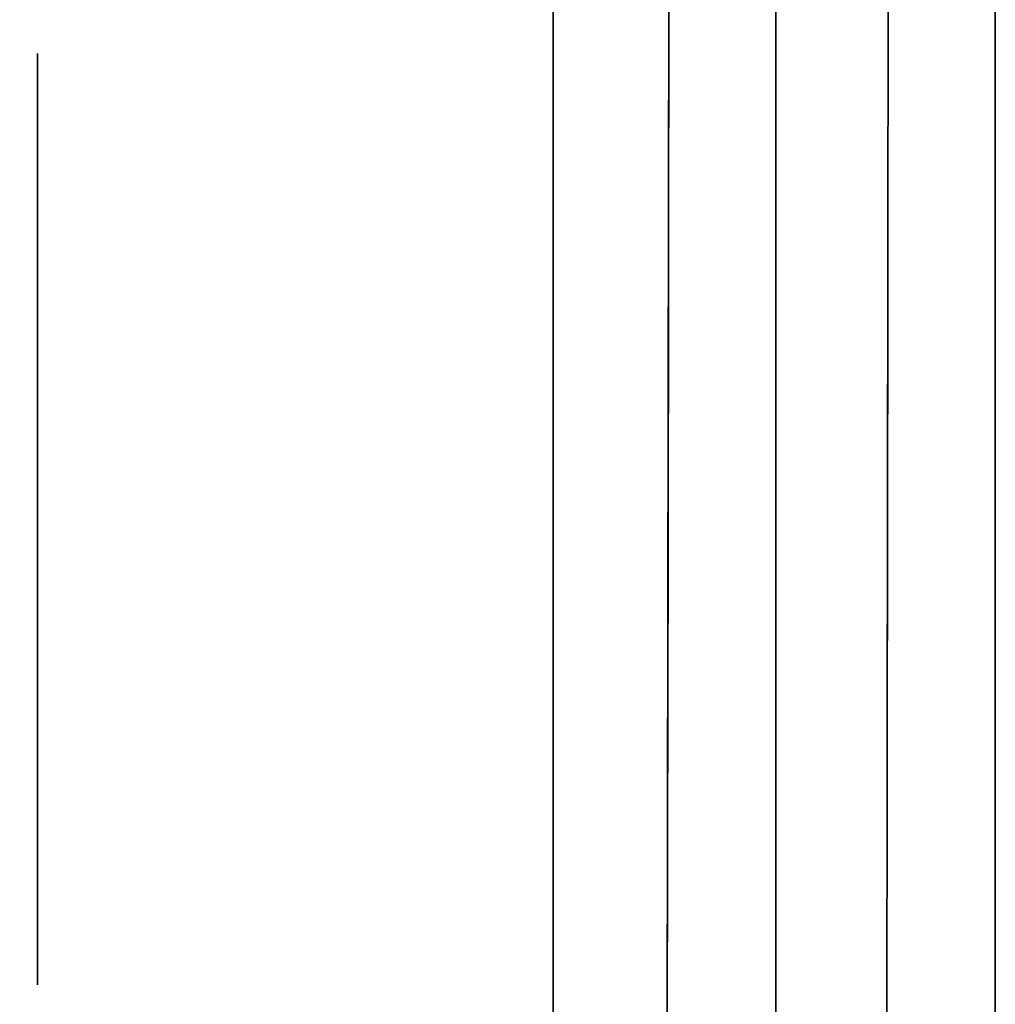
# Model space of a CAD drawing. Extents: x 413.3 to 457.5, y 5047.8 to 5050.
# Tile 399 of 656: x 437.3438 to 437.3718, y 5047.8479 to 5047.8762. Entities that reach past the tile are written whole.
import ezdxf

# ---------------------------------------------------------------- set-up
doc = ezdxf.new("R2010")
doc.units = 0
doc.header["$LTSCALE"] = 150
doc.header["$MEASUREMENT"] = 0
doc.layers.add('3DFACE_BOLT', color=7, linetype='CONTINUOUS')
doc.layers.add('3DFACE_SHAPE', color=7, linetype='CONTINUOUS')

msp = doc.modelspace()

# ---------------------------------------------------------------- linework, layer by layer
at = {"layer": '3DFACE_BOLT', "color": 1}
for points, invisible_edges in [([(437.359139, 5047.875234, -0.135), (437.359139, 5047.868547, -0.146583), (437.344339, 5047.875234, -0.135)], 14), ([(437.344339, 5047.875234, -0.135), (437.359139, 5047.868547, -0.146583), (437.344339, 5047.868547, -0.146583)], 3), ([(437.359139, 5047.868547, -0.123417), (437.359139, 5047.875234, -0.135), (437.344339, 5047.868547, -0.123417)], 14), ([(437.344339, 5047.868547, -0.123417), (437.359139, 5047.875234, -0.135), (437.344339, 5047.875234, -0.135)], 3), ([(437.344339, 5047.875234, -0.135), (437.344339, 5047.868547, -0.146583), (437.344339, 5047.868547, -0.123417)], 2), ([(437.359139, 5047.875234, -0.065), (437.359139, 5047.868547, -0.076583), (437.344339, 5047.875234, -0.065)], 14), ([(437.344339, 5047.875234, -0.065), (437.359139, 5047.868547, -0.076583), (437.344339, 5047.868547, -0.076583)], 3), ([(437.359139, 5047.868547, -0.053417), (437.359139, 5047.875234, -0.065), (437.344339, 5047.868547, -0.053417)], 14), ([(437.344339, 5047.868547, -0.053417), (437.359139, 5047.875234, -0.065), (437.344339, 5047.875234, -0.065)], 3), ([(437.344339, 5047.875234, -0.065), (437.344339, 5047.868547, -0.076583), (437.344339, 5047.868547, -0.053417)], 2), ([(437.359139, 5047.875234, -0.135), (437.359139, 5047.868547, -0.123417), (437.359139, 5047.868547, -0.146583)], 2), ([(437.359139, 5047.875234, -0.065), (437.359139, 5047.868547, -0.053417), (437.359139, 5047.868547, -0.076583)], 2), ([(437.371839, 5047.875234, -0.135), (437.381839, 5047.868547, -0.146583), (437.371839, 5047.868547, -0.146583)], 3), ([(437.381839, 5047.868547, -0.123417), (437.381839, 5047.875234, -0.135), (437.371839, 5047.868547, -0.123417)], 14), ([(437.371839, 5047.868547, -0.123417), (437.381839, 5047.875234, -0.135), (437.371839, 5047.875234, -0.135)], 3), ([(437.371839, 5047.875234, -0.135), (437.371839, 5047.868547, -0.146583), (437.371839, 5047.868547, -0.123417)], 2), ([(437.371839, 5047.875234, -0.065), (437.381839, 5047.868547, -0.076583), (437.371839, 5047.868547, -0.076583)], 3), ([(437.381839, 5047.868547, -0.053417), (437.381839, 5047.875234, -0.065), (437.371839, 5047.868547, -0.053417)], 14), ([(437.371839, 5047.868547, -0.053417), (437.381839, 5047.875234, -0.065), (437.371839, 5047.875234, -0.065)], 3), ([(437.371839, 5047.875234, -0.065), (437.371839, 5047.868547, -0.076583), (437.371839, 5047.868547, -0.053417)], 2), ([(437.371839, 5047.869859, -0.135), (437.371839, 5047.869468, -0.137472), (437.321839, 5047.869859, -0.135)], 14), ([(437.321839, 5047.869859, -0.135), (437.371839, 5047.869468, -0.137472), (437.321839, 5047.869468, -0.137472)], 3), ([(437.371839, 5047.869468, -0.132528), (437.371839, 5047.869859, -0.135), (437.321839, 5047.869468, -0.132528)], 14), ([(437.321839, 5047.869468, -0.132528), (437.371839, 5047.869859, -0.135), (437.321839, 5047.869859, -0.135)], 3), ([(437.371839, 5047.869859, -0.065), (437.371839, 5047.869468, -0.067472), (437.321839, 5047.869859, -0.065)], 14), ([(437.321839, 5047.869859, -0.065), (437.371839, 5047.869468, -0.067472), (437.321839, 5047.869468, -0.067472)], 3), ([(437.371839, 5047.869468, -0.062528), (437.371839, 5047.869859, -0.065), (437.321839, 5047.869468, -0.062528)], 14), ([(437.321839, 5047.869468, -0.062528), (437.371839, 5047.869859, -0.065), (437.321839, 5047.869859, -0.065)], 3), ([(437.371839, 5047.869859, -0.135), (437.371839, 5047.869468, -0.132528), (437.371839, 5047.869468, -0.137472)], 2), ([(437.371839, 5047.869859, -0.065), (437.371839, 5047.869468, -0.062528), (437.371839, 5047.869468, -0.067472)], 2), ([(437.371839, 5047.869468, -0.137472), (437.371839, 5047.868332, -0.139702), (437.321839, 5047.869468, -0.137472)], 14), ([(437.321839, 5047.869468, -0.137472), (437.371839, 5047.868332, -0.139702), (437.321839, 5047.868332, -0.139702)], 3), ([(437.371839, 5047.868332, -0.130298), (437.371839, 5047.869468, -0.132528), (437.321839, 5047.868332, -0.130298)], 14), ([(437.321839, 5047.868332, -0.130298), (437.371839, 5047.869468, -0.132528), (437.321839, 5047.869468, -0.132528)], 3), ([(437.371839, 5047.869468, -0.067472), (437.371839, 5047.868332, -0.069702), (437.321839, 5047.869468, -0.067472)], 14), ([(437.321839, 5047.869468, -0.067472), (437.371839, 5047.868332, -0.069702), (437.321839, 5047.868332, -0.069702)], 3), ([(437.371839, 5047.868332, -0.060298), (437.371839, 5047.869468, -0.062528), (437.321839, 5047.868332, -0.060298)], 14), ([(437.321839, 5047.868332, -0.060298), (437.371839, 5047.869468, -0.062528), (437.321839, 5047.869468, -0.062528)], 3), ([(437.371839, 5047.869468, -0.132528), (437.371839, 5047.868332, -0.130298), (437.371839, 5047.869468, -0.137472)], 14), ([(437.371839, 5047.869468, -0.137472), (437.371839, 5047.868332, -0.130298), (437.371839, 5047.868332, -0.139702)], 3), ([(437.371839, 5047.869468, -0.062528), (437.371839, 5047.868332, -0.060298), (437.371839, 5047.869468, -0.067472)], 14), ([(437.371839, 5047.869468, -0.067472), (437.371839, 5047.868332, -0.060298), (437.371839, 5047.868332, -0.069702)], 3), ([(437.359139, 5047.868547, -0.146583), (437.359139, 5047.855172, -0.146583), (437.344339, 5047.868547, -0.146583)], 14), ([(437.344339, 5047.868547, -0.146583), (437.359139, 5047.855172, -0.146583), (437.344339, 5047.855172, -0.146583)], 3), ([(437.359139, 5047.855172, -0.123417), (437.359139, 5047.868547, -0.123417), (437.344339, 5047.855172, -0.123417)], 14), ([(437.344339, 5047.855172, -0.123417), (437.359139, 5047.868547, -0.123417), (437.344339, 5047.868547, -0.123417)], 3), ([(437.344339, 5047.868547, -0.146583), (437.344339, 5047.855172, -0.146583), (437.344339, 5047.868547, -0.123417)], 14), ([(437.344339, 5047.868547, -0.123417), (437.344339, 5047.855172, -0.146583), (437.344339, 5047.855172, -0.123417)], 3), ([(437.359139, 5047.868547, -0.076583), (437.359139, 5047.855172, -0.076583), (437.344339, 5047.868547, -0.076583)], 14), ([(437.344339, 5047.868547, -0.076583), (437.359139, 5047.855172, -0.076583), (437.344339, 5047.855172, -0.076583)], 3), ([(437.359139, 5047.855172, -0.053417), (437.359139, 5047.868547, -0.053417), (437.344339, 5047.855172, -0.053417)], 14), ([(437.344339, 5047.855172, -0.053417), (437.359139, 5047.868547, -0.053417), (437.344339, 5047.868547, -0.053417)], 3), ([(437.344339, 5047.868547, -0.076583), (437.344339, 5047.855172, -0.076583), (437.344339, 5047.868547, -0.053417)], 14), ([(437.344339, 5047.868547, -0.053417), (437.344339, 5047.855172, -0.076583), (437.344339, 5047.855172, -0.053417)], 3), ([(437.359139, 5047.868547, -0.123417), (437.359139, 5047.855172, -0.123417), (437.359139, 5047.868547, -0.146583)], 14), ([(437.359139, 5047.868547, -0.146583), (437.359139, 5047.855172, -0.123417), (437.359139, 5047.855172, -0.146583)], 3), ([(437.359139, 5047.868547, -0.053417), (437.359139, 5047.855172, -0.053417), (437.359139, 5047.868547, -0.076583)], 14), ([(437.359139, 5047.868547, -0.076583), (437.359139, 5047.855172, -0.053417), (437.359139, 5047.855172, -0.076583)], 3), ([(437.381839, 5047.868547, -0.146583), (437.381839, 5047.855172, -0.146583), (437.371839, 5047.868547, -0.146583)], 14), ([(437.371839, 5047.868547, -0.146583), (437.381839, 5047.855172, -0.146583), (437.371839, 5047.855172, -0.146583)], 3), ([(437.381839, 5047.855172, -0.123417), (437.381839, 5047.868547, -0.123417), (437.371839, 5047.855172, -0.123417)], 14), ([(437.371839, 5047.855172, -0.123417), (437.381839, 5047.868547, -0.123417), (437.371839, 5047.868547, -0.123417)], 3), ([(437.371839, 5047.868547, -0.146583), (437.371839, 5047.855172, -0.146583), (437.371839, 5047.868547, -0.123417)], 14), ([(437.371839, 5047.868547, -0.123417), (437.371839, 5047.855172, -0.146583), (437.371839, 5047.855172, -0.123417)], 3), ([(437.381839, 5047.868547, -0.076583), (437.381839, 5047.855172, -0.076583), (437.371839, 5047.868547, -0.076583)], 14), ([(437.371839, 5047.868547, -0.076583), (437.381839, 5047.855172, -0.076583), (437.371839, 5047.855172, -0.076583)], 3), ([(437.381839, 5047.855172, -0.053417), (437.381839, 5047.868547, -0.053417), (437.371839, 5047.855172, -0.053417)], 14), ([(437.371839, 5047.855172, -0.053417), (437.381839, 5047.868547, -0.053417), (437.371839, 5047.868547, -0.053417)], 3), ([(437.371839, 5047.868547, -0.076583), (437.371839, 5047.855172, -0.076583), (437.371839, 5047.868547, -0.053417)], 14), ([(437.371839, 5047.868547, -0.053417), (437.371839, 5047.855172, -0.076583), (437.371839, 5047.855172, -0.053417)], 3), ([(437.371839, 5047.868332, -0.139702), (437.371839, 5047.866562, -0.141472), (437.321839, 5047.868332, -0.139702)], 14), ([(437.321839, 5047.868332, -0.139702), (437.371839, 5047.866562, -0.141472), (437.321839, 5047.866562, -0.141472)], 3), ([(437.371839, 5047.866562, -0.128528), (437.371839, 5047.868332, -0.130298), (437.321839, 5047.866562, -0.128528)], 14), ([(437.321839, 5047.866562, -0.128528), (437.371839, 5047.868332, -0.130298), (437.321839, 5047.868332, -0.130298)], 3), ([(437.371839, 5047.868332, -0.069702), (437.371839, 5047.866562, -0.071472), (437.321839, 5047.868332, -0.069702)], 14), ([(437.321839, 5047.868332, -0.069702), (437.371839, 5047.866562, -0.071472), (437.321839, 5047.866562, -0.071472)], 3), ([(437.371839, 5047.866562, -0.058528), (437.371839, 5047.868332, -0.060298), (437.321839, 5047.866562, -0.058528)], 14), ([(437.321839, 5047.866562, -0.058528), (437.371839, 5047.868332, -0.060298), (437.321839, 5047.868332, -0.060298)], 3), ([(437.371839, 5047.868332, -0.130298), (437.371839, 5047.866562, -0.128528), (437.371839, 5047.868332, -0.139702)], 14), ([(437.371839, 5047.868332, -0.139702), (437.371839, 5047.866562, -0.128528), (437.371839, 5047.866562, -0.141472)], 3), ([(437.371839, 5047.868332, -0.060298), (437.371839, 5047.866562, -0.058528), (437.371839, 5047.868332, -0.069702)], 14), ([(437.371839, 5047.868332, -0.069702), (437.371839, 5047.866562, -0.058528), (437.371839, 5047.866562, -0.071472)], 3), ([(437.371839, 5047.866562, -0.141472), (437.371839, 5047.864332, -0.142608), (437.321839, 5047.866562, -0.141472)], 14), ([(437.321839, 5047.866562, -0.141472), (437.371839, 5047.864332, -0.142608), (437.321839, 5047.864332, -0.142608)], 3), ([(437.371839, 5047.864332, -0.127392), (437.371839, 5047.866562, -0.128528), (437.321839, 5047.864332, -0.127392)], 14), ([(437.321839, 5047.864332, -0.127392), (437.371839, 5047.866562, -0.128528), (437.321839, 5047.866562, -0.128528)], 3), ([(437.371839, 5047.866562, -0.071472), (437.371839, 5047.864332, -0.072608), (437.321839, 5047.866562, -0.071472)], 14), ([(437.321839, 5047.866562, -0.071472), (437.371839, 5047.864332, -0.072608), (437.321839, 5047.864332, -0.072608)], 3), ([(437.371839, 5047.864332, -0.057392), (437.371839, 5047.866562, -0.058528), (437.321839, 5047.864332, -0.057392)], 14), ([(437.321839, 5047.864332, -0.057392), (437.371839, 5047.866562, -0.058528), (437.321839, 5047.866562, -0.058528)], 3), ([(437.371839, 5047.866562, -0.128528), (437.371839, 5047.864332, -0.127392), (437.371839, 5047.866562, -0.141472)], 14), ([(437.371839, 5047.866562, -0.141472), (437.371839, 5047.864332, -0.127392), (437.371839, 5047.864332, -0.142608)], 3), ([(437.371839, 5047.866562, -0.058528), (437.371839, 5047.864332, -0.057392), (437.371839, 5047.866562, -0.071472)], 14), ([(437.371839, 5047.866562, -0.071472), (437.371839, 5047.864332, -0.057392), (437.371839, 5047.864332, -0.072608)], 3), ([(437.371839, 5047.864332, -0.142608), (437.371839, 5047.861859, -0.143), (437.321839, 5047.864332, -0.142608)], 14), ([(437.321839, 5047.864332, -0.142608), (437.371839, 5047.861859, -0.143), (437.321839, 5047.861859, -0.143)], 3), ([(437.371839, 5047.861859, -0.127), (437.371839, 5047.864332, -0.127392), (437.321839, 5047.861859, -0.127)], 14), ([(437.321839, 5047.861859, -0.127), (437.371839, 5047.864332, -0.127392), (437.321839, 5047.864332, -0.127392)], 3), ([(437.371839, 5047.864332, -0.072608), (437.371839, 5047.861859, -0.073), (437.321839, 5047.864332, -0.072608)], 14), ([(437.321839, 5047.864332, -0.072608), (437.371839, 5047.861859, -0.073), (437.321839, 5047.861859, -0.073)], 3), ([(437.371839, 5047.861859, -0.057), (437.371839, 5047.864332, -0.057392), (437.321839, 5047.861859, -0.057)], 14), ([(437.321839, 5047.861859, -0.057), (437.371839, 5047.864332, -0.057392), (437.321839, 5047.864332, -0.057392)], 3), ([(437.371839, 5047.864332, -0.127392), (437.371839, 5047.861859, -0.127), (437.371839, 5047.864332, -0.142608)], 14), ([(437.371839, 5047.864332, -0.142608), (437.371839, 5047.861859, -0.127), (437.371839, 5047.861859, -0.143)], 3), ([(437.371839, 5047.864332, -0.057392), (437.371839, 5047.861859, -0.057), (437.371839, 5047.864332, -0.072608)], 14), ([(437.371839, 5047.864332, -0.072608), (437.371839, 5047.861859, -0.057), (437.371839, 5047.861859, -0.073)], 3), ([(437.371839, 5047.861859, -0.143), (437.371839, 5047.859387, -0.142608), (437.321839, 5047.861859, -0.143)], 14), ([(437.321839, 5047.861859, -0.143), (437.371839, 5047.859387, -0.142608), (437.321839, 5047.859387, -0.142608)], 3), ([(437.371839, 5047.859387, -0.127392), (437.371839, 5047.861859, -0.127), (437.321839, 5047.859387, -0.127392)], 14), ([(437.321839, 5047.859387, -0.127392), (437.371839, 5047.861859, -0.127), (437.321839, 5047.861859, -0.127)], 3), ([(437.371839, 5047.861859, -0.073), (437.371839, 5047.859387, -0.072608), (437.321839, 5047.861859, -0.073)], 14), ([(437.321839, 5047.861859, -0.073), (437.371839, 5047.859387, -0.072608), (437.321839, 5047.859387, -0.072608)], 3), ([(437.371839, 5047.859387, -0.057392), (437.371839, 5047.861859, -0.057), (437.321839, 5047.859387, -0.057392)], 14), ([(437.321839, 5047.859387, -0.057392), (437.371839, 5047.861859, -0.057), (437.321839, 5047.861859, -0.057)], 3), ([(437.371839, 5047.861859, -0.127), (437.371839, 5047.859387, -0.127392), (437.371839, 5047.861859, -0.143)], 14), ([(437.371839, 5047.861859, -0.143), (437.371839, 5047.859387, -0.127392), (437.371839, 5047.859387, -0.142608)], 3), ([(437.371839, 5047.861859, -0.057), (437.371839, 5047.859387, -0.057392), (437.371839, 5047.861859, -0.073)], 14), ([(437.371839, 5047.861859, -0.073), (437.371839, 5047.859387, -0.057392), (437.371839, 5047.859387, -0.072608)], 3), ([(437.371839, 5047.859387, -0.142608), (437.371839, 5047.857157, -0.141472), (437.321839, 5047.859387, -0.142608)], 14), ([(437.321839, 5047.859387, -0.142608), (437.371839, 5047.857157, -0.141472), (437.321839, 5047.857157, -0.141472)], 3), ([(437.371839, 5047.857157, -0.128528), (437.371839, 5047.859387, -0.127392), (437.321839, 5047.857157, -0.128528)], 14), ([(437.321839, 5047.857157, -0.128528), (437.371839, 5047.859387, -0.127392), (437.321839, 5047.859387, -0.127392)], 3), ([(437.371839, 5047.859387, -0.072608), (437.371839, 5047.857157, -0.071472), (437.321839, 5047.859387, -0.072608)], 14), ([(437.321839, 5047.859387, -0.072608), (437.371839, 5047.857157, -0.071472), (437.321839, 5047.857157, -0.071472)], 3), ([(437.371839, 5047.857157, -0.058528), (437.371839, 5047.859387, -0.057392), (437.321839, 5047.857157, -0.058528)], 14), ([(437.321839, 5047.857157, -0.058528), (437.371839, 5047.859387, -0.057392), (437.321839, 5047.859387, -0.057392)], 3), ([(437.371839, 5047.859387, -0.127392), (437.371839, 5047.857157, -0.128528), (437.371839, 5047.859387, -0.142608)], 14), ([(437.371839, 5047.859387, -0.142608), (437.371839, 5047.857157, -0.128528), (437.371839, 5047.857157, -0.141472)], 3), ([(437.371839, 5047.859387, -0.057392), (437.371839, 5047.857157, -0.058528), (437.371839, 5047.859387, -0.072608)], 14), ([(437.371839, 5047.859387, -0.072608), (437.371839, 5047.857157, -0.058528), (437.371839, 5047.857157, -0.071472)], 3), ([(437.371839, 5047.857157, -0.141472), (437.371839, 5047.855387, -0.139702), (437.321839, 5047.857157, -0.141472)], 14), ([(437.321839, 5047.857157, -0.141472), (437.371839, 5047.855387, -0.139702), (437.321839, 5047.855387, -0.139702)], 3), ([(437.371839, 5047.855387, -0.130298), (437.371839, 5047.857157, -0.128528), (437.321839, 5047.855387, -0.130298)], 14), ([(437.321839, 5047.855387, -0.130298), (437.371839, 5047.857157, -0.128528), (437.321839, 5047.857157, -0.128528)], 3), ([(437.371839, 5047.857157, -0.071472), (437.371839, 5047.855387, -0.069702), (437.321839, 5047.857157, -0.071472)], 14), ([(437.321839, 5047.857157, -0.071472), (437.371839, 5047.855387, -0.069702), (437.321839, 5047.855387, -0.069702)], 3), ([(437.371839, 5047.855387, -0.060298), (437.371839, 5047.857157, -0.058528), (437.321839, 5047.855387, -0.060298)], 14), ([(437.321839, 5047.855387, -0.060298), (437.371839, 5047.857157, -0.058528), (437.321839, 5047.857157, -0.058528)], 3), ([(437.371839, 5047.857157, -0.128528), (437.371839, 5047.855387, -0.130298), (437.371839, 5047.857157, -0.141472)], 14), ([(437.371839, 5047.857157, -0.141472), (437.371839, 5047.855387, -0.130298), (437.371839, 5047.855387, -0.139702)], 3), ([(437.371839, 5047.857157, -0.058528), (437.371839, 5047.855387, -0.060298), (437.371839, 5047.857157, -0.071472)], 14), ([(437.371839, 5047.857157, -0.071472), (437.371839, 5047.855387, -0.060298), (437.371839, 5047.855387, -0.069702)], 3), ([(437.371839, 5047.855387, -0.139702), (437.371839, 5047.854251, -0.137472), (437.321839, 5047.855387, -0.139702)], 14), ([(437.321839, 5047.855387, -0.139702), (437.371839, 5047.854251, -0.137472), (437.321839, 5047.854251, -0.137472)], 3), ([(437.371839, 5047.854251, -0.132528), (437.371839, 5047.855387, -0.130298), (437.321839, 5047.854251, -0.132528)], 14), ([(437.321839, 5047.854251, -0.132528), (437.371839, 5047.855387, -0.130298), (437.321839, 5047.855387, -0.130298)], 3), ([(437.371839, 5047.855387, -0.069702), (437.371839, 5047.854251, -0.067472), (437.321839, 5047.855387, -0.069702)], 14), ([(437.321839, 5047.855387, -0.069702), (437.371839, 5047.854251, -0.067472), (437.321839, 5047.854251, -0.067472)], 3), ([(437.371839, 5047.854251, -0.062528), (437.371839, 5047.855387, -0.060298), (437.321839, 5047.854251, -0.062528)], 14), ([(437.321839, 5047.854251, -0.062528), (437.371839, 5047.855387, -0.060298), (437.321839, 5047.855387, -0.060298)], 3), ([(437.371839, 5047.855387, -0.130298), (437.371839, 5047.854251, -0.132528), (437.371839, 5047.855387, -0.139702)], 14), ([(437.371839, 5047.855387, -0.139702), (437.371839, 5047.854251, -0.132528), (437.371839, 5047.854251, -0.137472)], 3), ([(437.371839, 5047.855387, -0.060298), (437.371839, 5047.854251, -0.062528), (437.371839, 5047.855387, -0.069702)], 14), ([(437.371839, 5047.855387, -0.069702), (437.371839, 5047.854251, -0.062528), (437.371839, 5047.854251, -0.067472)], 3), ([(437.359139, 5047.855172, -0.146583), (437.359139, 5047.848484, -0.135), (437.344339, 5047.855172, -0.146583)], 14), ([(437.344339, 5047.855172, -0.146583), (437.359139, 5047.848484, -0.135), (437.344339, 5047.848484, -0.135)], 3), ([(437.359139, 5047.848484, -0.135), (437.359139, 5047.855172, -0.123417), (437.344339, 5047.848484, -0.135)], 14), ([(437.344339, 5047.848484, -0.135), (437.359139, 5047.855172, -0.123417), (437.344339, 5047.855172, -0.123417)], 3), ([(437.344339, 5047.855172, -0.146583), (437.344339, 5047.848484, -0.135), (437.344339, 5047.855172, -0.123417)], 12), ([(437.359139, 5047.855172, -0.076583), (437.359139, 5047.848484, -0.065), (437.344339, 5047.855172, -0.076583)], 14), ([(437.344339, 5047.855172, -0.076583), (437.359139, 5047.848484, -0.065), (437.344339, 5047.848484, -0.065)], 3), ([(437.359139, 5047.848484, -0.065), (437.359139, 5047.855172, -0.053417), (437.344339, 5047.848484, -0.065)], 14), ([(437.344339, 5047.848484, -0.065), (437.359139, 5047.855172, -0.053417), (437.344339, 5047.855172, -0.053417)], 3), ([(437.344339, 5047.855172, -0.076583), (437.344339, 5047.848484, -0.065), (437.344339, 5047.855172, -0.053417)], 12), ([(437.359139, 5047.855172, -0.123417), (437.359139, 5047.848484, -0.135), (437.359139, 5047.855172, -0.146583)], 12), ([(437.359139, 5047.855172, -0.053417), (437.359139, 5047.848484, -0.065), (437.359139, 5047.855172, -0.076583)], 12), ([(437.381839, 5047.855172, -0.146583), (437.381839, 5047.848484, -0.135), (437.371839, 5047.855172, -0.146583)], 14), ([(437.371839, 5047.855172, -0.146583), (437.381839, 5047.848484, -0.135), (437.371839, 5047.848484, -0.135)], 3), ([(437.381839, 5047.848484, -0.135), (437.381839, 5047.855172, -0.123417), (437.371839, 5047.848484, -0.135)], 14), ([(437.371839, 5047.848484, -0.135), (437.381839, 5047.855172, -0.123417), (437.371839, 5047.855172, -0.123417)], 3), ([(437.371839, 5047.855172, -0.146583), (437.371839, 5047.848484, -0.135), (437.371839, 5047.855172, -0.123417)], 12), ([(437.381839, 5047.855172, -0.076583), (437.381839, 5047.848484, -0.065), (437.371839, 5047.855172, -0.076583)], 14), ([(437.371839, 5047.855172, -0.076583), (437.381839, 5047.848484, -0.065), (437.371839, 5047.848484, -0.065)], 3), ([(437.381839, 5047.848484, -0.065), (437.381839, 5047.855172, -0.053417), (437.371839, 5047.848484, -0.065)], 14), ([(437.371839, 5047.848484, -0.065), (437.381839, 5047.855172, -0.053417), (437.371839, 5047.855172, -0.053417)], 3), ([(437.371839, 5047.855172, -0.076583), (437.371839, 5047.848484, -0.065), (437.371839, 5047.855172, -0.053417)], 12), ([(437.371839, 5047.854251, -0.137472), (437.371839, 5047.853859, -0.135), (437.321839, 5047.854251, -0.137472)], 14), ([(437.321839, 5047.854251, -0.137472), (437.371839, 5047.853859, -0.135), (437.321839, 5047.853859, -0.135)], 3), ([(437.371839, 5047.853859, -0.135), (437.371839, 5047.854251, -0.132528), (437.321839, 5047.853859, -0.135)], 14), ([(437.321839, 5047.853859, -0.135), (437.371839, 5047.854251, -0.132528), (437.321839, 5047.854251, -0.132528)], 3), ([(437.371839, 5047.854251, -0.067472), (437.371839, 5047.853859, -0.065), (437.321839, 5047.854251, -0.067472)], 14), ([(437.321839, 5047.854251, -0.067472), (437.371839, 5047.853859, -0.065), (437.321839, 5047.853859, -0.065)], 3), ([(437.371839, 5047.853859, -0.065), (437.371839, 5047.854251, -0.062528), (437.321839, 5047.853859, -0.065)], 14), ([(437.321839, 5047.853859, -0.065), (437.371839, 5047.854251, -0.062528), (437.321839, 5047.854251, -0.062528)], 3), ([(437.371839, 5047.854251, -0.132528), (437.371839, 5047.853859, -0.135), (437.371839, 5047.854251, -0.137472)], 12), ([(437.371839, 5047.854251, -0.062528), (437.371839, 5047.853859, -0.065), (437.371839, 5047.854251, -0.067472)], 12)]:
    msp.add_3dface(points, dxfattribs=dict(at, invisible_edges=invisible_edges))
at = {"layer": '3DFACE_SHAPE', "color": 13}
for points, invisible_edges in [([(437.365539, 5050.025014, -0.1905), (437.26869, 5050.025153, -0.1905), (437.26554, 5047.825153, -0.1905)], 12), ([(437.26869, 5050.025153, -0.0095), (437.362442, 5047.861866, -0.0095), (437.26554, 5047.825153, -0.0095)], 3), ([(437.468689, 5050.024866), (437.26869, 5050.025153), (437.26554, 5047.825153)], 12), ([(437.26554, 5047.825153, -0.2), (437.26869, 5050.025153, -0.2), (437.465539, 5047.824866, -0.2)], 2), ([(437.362623, 5047.988166, -0.0095), (437.362442, 5047.861866, -0.0095), (437.26869, 5050.025153, -0.0095)], 14), ([(437.26869, 5050.025153, -0.2), (437.468689, 5050.024866, -0.2), (437.465539, 5047.824866, -0.2)], 12), ([(437.362389, 5047.825014, -0.1905), (437.365539, 5050.025014, -0.1905), (437.26554, 5047.825153, -0.1905)], 2), ([(437.465539, 5047.824866), (437.468689, 5050.024866), (437.26554, 5047.825153)], 2), ([(437.362623, 5047.988166, -0.1435), (437.365539, 5050.025014, -0.1905), (437.362389, 5047.825014, -0.1905)], 13), ([(437.371839, 5050.025005, -0.0095), (437.368689, 5047.825005, -0.0095), (437.368923, 5047.988157, -0.0565)], 14), ([(437.371606, 5049.861855, -0.1435), (437.368689, 5047.825005, -0.1905), (437.371839, 5050.025005, -0.1905)], 13), ([(437.368689, 5047.825005, -0.0095), (437.371839, 5050.025005, -0.0095), (437.465539, 5047.824866, -0.0095)], 2), ([(437.468689, 5050.024866, -0.1905), (437.371839, 5050.025005, -0.1905), (437.368689, 5047.825005, -0.1905)], 12), ([(437.465539, 5047.824866, -0.1905), (437.468689, 5050.024866, -0.1905), (437.368689, 5047.825005, -0.1905)], 2), ([(437.371839, 5050.025005, -0.0095), (437.468689, 5050.024866, -0.0095), (437.465539, 5047.824866, -0.0095)], 12), ([(437.368923, 5047.988157, -0.1435), (437.368689, 5047.825005, -0.1905), (437.371606, 5049.861855, -0.1435)], 15), ([(437.365539, 5047.834509, -1), (437.365539, 5048.015509, -1), (437.371839, 5047.834509, -1)], 14), ([(437.365539, 5048.015509, -1), (437.371839, 5048.015509, -1), (437.371839, 5047.834509, -1)], 13), ([(437.365539, 5048.015509, -0.2), (437.365539, 5047.834509, -0.2), (437.371839, 5048.015509, -0.2)], 14), ([(437.365539, 5047.834509, -0.2), (437.371839, 5047.834509, -0.2), (437.371839, 5048.015509, -0.2)], 13), ([(437.365539, 5047.834509, -1), (437.365539, 5047.834509, -0.2), (437.365539, 5048.015509, -1)], 2), ([(437.365539, 5047.834509, -0.2), (437.365539, 5048.015509, -0.2), (437.365539, 5048.015509, -1)], 12), ([(437.371839, 5048.015509, -1), (437.371839, 5048.015509, -0.2), (437.371839, 5047.834509, -1)], 2), ([(437.371839, 5048.015509, -0.2), (437.371839, 5047.834509, -0.2), (437.371839, 5047.834509, -1)], 12), ([(437.362623, 5047.988166, -0.1435), (437.362389, 5047.825014, -0.1905), (437.362451, 5047.867877, -0.14101)], 15), ([(437.362614, 5047.982156, -0.05899), (437.362442, 5047.861866, -0.0095), (437.362623, 5047.988166, -0.0565)], 3), ([(437.362442, 5047.861866, -0.0095), (437.362623, 5047.988166, -0.0095), (437.362623, 5047.988166, -0.0565)], 14), ([(437.362614, 5047.982156, -0.12899), (437.362442, 5047.861866, -0.0735), (437.362623, 5047.988166, -0.1265)], 3), ([(437.362442, 5047.861866, -0.0735), (437.362451, 5047.867877, -0.07101), (437.362623, 5047.988166, -0.1265)], 14), ([(437.362614, 5047.982156, -0.14101), (437.362623, 5047.988166, -0.1435), (437.362451, 5047.867877, -0.14101)], 14), ([(437.362623, 5047.988166, -0.1265), (437.362451, 5047.867877, -0.07101), (437.362623, 5047.988166, -0.0735)], 15), ([(437.362451, 5047.867877, -0.07101), (437.362614, 5047.982156, -0.07101), (437.362623, 5047.988166, -0.0735)], 15), ([(437.368689, 5047.825005, -0.0095), (437.368751, 5047.867868, -0.05899), (437.368923, 5047.988157, -0.0565)], 15), ([(437.368742, 5047.861857, -0.1435), (437.368689, 5047.825005, -0.1905), (437.368923, 5047.988157, -0.1435)], 15), ([(437.368914, 5047.982147, -0.14101), (437.368742, 5047.861857, -0.1435), (437.368923, 5047.988157, -0.1435)], 3), ([(437.368751, 5047.867868, -0.12899), (437.368923, 5047.988157, -0.0735), (437.368742, 5047.861857, -0.1265)], 3), ([(437.368923, 5047.988157, -0.0735), (437.368914, 5047.982147, -0.07101), (437.368742, 5047.861857, -0.1265)], 14), ([(437.368923, 5047.988157, -0.0565), (437.368751, 5047.867868, -0.05899), (437.368914, 5047.982147, -0.05899)], 3), ([(437.368923, 5047.988157, -0.0735), (437.368751, 5047.867868, -0.12899), (437.368923, 5047.988157, -0.1265)], 15), ([(437.368923, 5047.988157, -0.1265), (437.368751, 5047.867868, -0.12899), (437.368914, 5047.982147, -0.12899)], 3), ([(437.362451, 5047.867877, -0.05899), (437.362442, 5047.861866, -0.0565), (437.362614, 5047.982156, -0.05899)], 14), ([(437.362442, 5047.861866, -0.0565), (437.362442, 5047.861866, -0.0095), (437.362614, 5047.982156, -0.05899)], 15), ([(437.362451, 5047.867877, -0.12899), (437.362442, 5047.861866, -0.1265), (437.362614, 5047.982156, -0.12899)], 14), ([(437.362442, 5047.861866, -0.1265), (437.362442, 5047.861866, -0.0735), (437.362614, 5047.982156, -0.12899)], 15), ([(437.362614, 5047.982156, -0.05899), (437.362611, 5047.979666, -0.065), (437.362451, 5047.867877, -0.05899)], 14), ([(437.362454, 5047.870366, -0.065), (437.362614, 5047.982156, -0.07101), (437.362451, 5047.867877, -0.07101)], 3), ([(437.362451, 5047.867877, -0.14101), (437.362454, 5047.870366, -0.135), (437.362614, 5047.982156, -0.14101)], 14), ([(437.362614, 5047.982156, -0.12899), (437.362611, 5047.979666, -0.135), (437.362451, 5047.867877, -0.12899)], 14), ([(437.362611, 5047.979666, -0.065), (437.362614, 5047.982156, -0.07101), (437.362454, 5047.870366, -0.065)], 14), ([(437.362454, 5047.870366, -0.135), (437.362611, 5047.979666, -0.135), (437.362614, 5047.982156, -0.14101)], 13), ([(437.368751, 5047.867868, -0.14101), (437.368742, 5047.861857, -0.1435), (437.368914, 5047.982147, -0.14101)], 14), ([(437.368742, 5047.861857, -0.1265), (437.368914, 5047.982147, -0.07101), (437.368742, 5047.861857, -0.0735)], 15), ([(437.368914, 5047.982147, -0.07101), (437.368751, 5047.867868, -0.07101), (437.368742, 5047.861857, -0.0735)], 13), ([(437.368751, 5047.867868, -0.05899), (437.368754, 5047.870357, -0.065), (437.368914, 5047.982147, -0.05899)], 14), ([(437.368914, 5047.982147, -0.14101), (437.368911, 5047.979657, -0.135), (437.368751, 5047.867868, -0.14101)], 14), ([(437.368751, 5047.867868, -0.12899), (437.368754, 5047.870357, -0.135), (437.368914, 5047.982147, -0.12899)], 14), ([(437.368914, 5047.982147, -0.07101), (437.368911, 5047.979657, -0.065), (437.368751, 5047.867868, -0.07101)], 14), ([(437.368914, 5047.982147, -0.05899), (437.368754, 5047.870357, -0.065), (437.368911, 5047.979657, -0.065)], 3), ([(437.368914, 5047.982147, -0.12899), (437.368754, 5047.870357, -0.135), (437.368911, 5047.979657, -0.135)], 3), ([(437.362451, 5047.867877, -0.05899), (437.362611, 5047.979666, -0.065), (437.362454, 5047.870366, -0.065)], 3), ([(437.362611, 5047.979666, -0.135), (437.362454, 5047.870366, -0.135), (437.362451, 5047.867877, -0.12899)], 13), ([(437.368911, 5047.979657, -0.135), (437.368754, 5047.870357, -0.135), (437.368751, 5047.867868, -0.14101)], 13), ([(437.368911, 5047.979657, -0.065), (437.368754, 5047.870357, -0.065), (437.368751, 5047.867868, -0.07101)], 13), ([(437.359139, 5047.915459, -0.03), (437.359139, 5047.861859, -0.03), (437.365539, 5047.921859, -0.03)], 14), ([(437.365539, 5047.921859, -0.03), (437.359139, 5047.861859, -0.03), (437.365539, 5047.819859, -0.03)], 3), ([(437.365539, 5047.819859, -0.17), (437.359139, 5047.915459, -0.17), (437.365539, 5047.921859, -0.17)], 3), ([(437.365539, 5047.819859, -0.03), (437.365539, 5047.86787, -0.05899), (437.365539, 5047.921859, -0.03)], 3), ([(437.365539, 5047.86787, -0.05899), (437.365539, 5047.921859, -0.065), (437.365539, 5047.921859, -0.03)], 13), ([(437.365539, 5047.86787, -0.05899), (437.365539, 5047.870359, -0.065), (437.365539, 5047.921859, -0.065)], 14), ([(437.365539, 5047.870359, -0.065), (437.365539, 5047.86787, -0.07101), (437.365539, 5047.921859, -0.065)], 14), ([(437.365539, 5047.870359, -0.135), (437.365539, 5047.921859, -0.065), (437.365539, 5047.86787, -0.07101)], 15), ([(437.365539, 5047.861859, -0.1435), (437.365539, 5047.921859, -0.135), (437.365539, 5047.86787, -0.14101)], 3), ([(437.365539, 5047.86787, -0.14101), (437.365539, 5047.921859, -0.135), (437.365539, 5047.870359, -0.135)], 3), ([(437.365539, 5047.921859, -0.135), (437.365539, 5047.921859, -0.065), (437.365539, 5047.870359, -0.135)], 14), ([(437.365539, 5047.921859, -0.135), (437.365539, 5047.861859, -0.1435), (437.365539, 5047.921859, -0.17)], 3), ([(437.365539, 5047.861859, -0.1435), (437.365539, 5047.855849, -0.14101), (437.365539, 5047.921859, -0.17)], 14), ([(437.365539, 5047.921859, -0.17), (437.365539, 5047.855849, -0.14101), (437.365539, 5047.819859, -0.17)], 3), ([(437.359139, 5047.819859, -0.17), (437.359139, 5047.86787, -0.14101), (437.359139, 5047.915459, -0.17)], 3), ([(437.359139, 5047.86787, -0.14101), (437.359139, 5047.870359, -0.135), (437.359139, 5047.915459, -0.17)], 14), ([(437.359139, 5047.915459, -0.17), (437.359139, 5047.870359, -0.135), (437.359139, 5047.86787, -0.12899)], 13), ([(437.359139, 5047.86787, -0.12899), (437.359139, 5047.870359, -0.065), (437.359139, 5047.915459, -0.17)], 15), ([(437.359139, 5047.870359, -0.065), (437.359139, 5047.86787, -0.05899), (437.359139, 5047.915459, -0.17)], 14), ([(437.359139, 5047.915459, -0.17), (437.359139, 5047.86787, -0.05899), (437.359139, 5047.915459, -0.03)], 3), ([(437.359139, 5047.86787, -0.05899), (437.359139, 5047.861859, -0.03), (437.359139, 5047.915459, -0.03)], 13), ([(437.359139, 5047.819859, -0.17), (437.359139, 5047.915459, -0.17), (437.365539, 5047.819859, -0.17)], 2), ([(437.359139, 5047.86787, -0.07101), (437.359139, 5047.870359, -0.065), (437.359139, 5047.86787, -0.12899)], 14), ([(437.359139, 5047.86787, -0.14101), (437.365539, 5047.86787, -0.14101), (437.359139, 5047.870359, -0.135)], 3), ([(437.365539, 5047.86787, -0.14101), (437.365539, 5047.870359, -0.135), (437.359139, 5047.870359, -0.135)], 14), ([(437.359139, 5047.870359, -0.135), (437.365539, 5047.870359, -0.135), (437.359139, 5047.86787, -0.12899)], 3), ([(437.365539, 5047.870359, -0.135), (437.365539, 5047.86787, -0.12899), (437.359139, 5047.86787, -0.12899)], 14), ([(437.359139, 5047.86787, -0.07101), (437.365539, 5047.86787, -0.07101), (437.359139, 5047.870359, -0.065)], 3), ([(437.365539, 5047.86787, -0.07101), (437.365539, 5047.870359, -0.065), (437.359139, 5047.870359, -0.065)], 14), ([(437.359139, 5047.870359, -0.065), (437.365539, 5047.870359, -0.065), (437.359139, 5047.86787, -0.05899)], 3), ([(437.365539, 5047.870359, -0.065), (437.365539, 5047.86787, -0.05899), (437.359139, 5047.86787, -0.05899)], 14), ([(437.362451, 5047.867877, -0.12899), (437.362454, 5047.870366, -0.135), (437.368754, 5047.870357, -0.135)], 14), ([(437.362454, 5047.870366, -0.135), (437.362451, 5047.867877, -0.14101), (437.368751, 5047.867868, -0.14101)], 14), ([(437.362451, 5047.867877, -0.05899), (437.362454, 5047.870366, -0.065), (437.368754, 5047.870357, -0.065)], 14), ([(437.362454, 5047.870366, -0.065), (437.362451, 5047.867877, -0.07101), (437.368751, 5047.867868, -0.07101)], 14), ([(437.368751, 5047.867868, -0.12899), (437.362451, 5047.867877, -0.12899), (437.368754, 5047.870357, -0.135)], 3), ([(437.368751, 5047.867868, -0.05899), (437.362451, 5047.867877, -0.05899), (437.368754, 5047.870357, -0.065)], 3), ([(437.368754, 5047.870357, -0.135), (437.362454, 5047.870366, -0.135), (437.368751, 5047.867868, -0.14101)], 3), ([(437.368754, 5047.870357, -0.065), (437.362454, 5047.870366, -0.065), (437.368751, 5047.867868, -0.07101)], 3), ([(437.365539, 5047.86787, -0.12899), (437.365539, 5047.870359, -0.135), (437.365539, 5047.861859, -0.0735)], 14), ([(437.365539, 5047.861859, -0.0735), (437.365539, 5047.870359, -0.135), (437.365539, 5047.86787, -0.07101)], 3), ([(437.359139, 5047.819859, -0.17), (437.359139, 5047.861859, -0.1435), (437.359139, 5047.86787, -0.14101)], 13), ([(437.359139, 5047.861859, -0.0735), (437.359139, 5047.86787, -0.07101), (437.359139, 5047.861859, -0.1265)], 14), ([(437.359139, 5047.861859, -0.1265), (437.359139, 5047.86787, -0.07101), (437.359139, 5047.86787, -0.12899)], 15), ([(437.359139, 5047.86787, -0.05899), (437.359139, 5047.861859, -0.0565), (437.359139, 5047.861859, -0.03)], 14), ([(437.359139, 5047.861859, -0.1435), (437.365539, 5047.861859, -0.1435), (437.359139, 5047.86787, -0.14101)], 3), ([(437.365539, 5047.861859, -0.1435), (437.365539, 5047.86787, -0.14101), (437.359139, 5047.86787, -0.14101)], 14), ([(437.359139, 5047.86787, -0.12899), (437.365539, 5047.86787, -0.12899), (437.359139, 5047.861859, -0.1265)], 3), ([(437.365539, 5047.86787, -0.12899), (437.365539, 5047.861859, -0.1265), (437.359139, 5047.861859, -0.1265)], 14), ([(437.359139, 5047.861859, -0.0735), (437.365539, 5047.861859, -0.0735), (437.359139, 5047.86787, -0.07101)], 3), ([(437.365539, 5047.861859, -0.0735), (437.365539, 5047.86787, -0.07101), (437.359139, 5047.86787, -0.07101)], 14), ([(437.359139, 5047.86787, -0.05899), (437.365539, 5047.86787, -0.05899), (437.359139, 5047.861859, -0.0565)], 3), ([(437.365539, 5047.86787, -0.05899), (437.365539, 5047.861859, -0.0565), (437.359139, 5047.861859, -0.0565)], 14), ([(437.362451, 5047.867877, -0.14101), (437.362389, 5047.825014, -0.1905), (437.362442, 5047.861866, -0.1435)], 3), ([(437.362442, 5047.861866, -0.1265), (437.362451, 5047.867877, -0.12899), (437.368751, 5047.867868, -0.12899)], 14), ([(437.362451, 5047.867877, -0.14101), (437.362442, 5047.861866, -0.1435), (437.368742, 5047.861857, -0.1435)], 14), ([(437.362442, 5047.861866, -0.0565), (437.362451, 5047.867877, -0.05899), (437.368751, 5047.867868, -0.05899)], 14), ([(437.362451, 5047.867877, -0.07101), (437.362442, 5047.861866, -0.0735), (437.368742, 5047.861857, -0.0735)], 14), ([(437.368742, 5047.861857, -0.1265), (437.362442, 5047.861866, -0.1265), (437.368751, 5047.867868, -0.12899)], 3), ([(437.368742, 5047.861857, -0.0565), (437.362442, 5047.861866, -0.0565), (437.368751, 5047.867868, -0.05899)], 3), ([(437.368751, 5047.867868, -0.14101), (437.362451, 5047.867877, -0.14101), (437.368742, 5047.861857, -0.1435)], 3), ([(437.368751, 5047.867868, -0.07101), (437.362451, 5047.867877, -0.07101), (437.368742, 5047.861857, -0.0735)], 3), ([(437.365539, 5047.861859, -0.0565), (437.365539, 5047.86787, -0.05899), (437.365539, 5047.819859, -0.03)], 14), ([(437.365539, 5047.861859, -0.1265), (437.365539, 5047.86787, -0.12899), (437.365539, 5047.861859, -0.0735)], 14), ([(437.368742, 5047.861857, -0.0565), (437.368751, 5047.867868, -0.05899), (437.368689, 5047.825005, -0.0095)], 14), ([(437.362442, 5047.861866, -0.0095), (437.362389, 5047.825014, -0.0095), (437.26554, 5047.825153, -0.0095)], 12), ([(437.359139, 5047.861859, -0.0565), (437.359139, 5047.855849, -0.05899), (437.359139, 5047.861859, -0.03)], 14), ([(437.359139, 5047.861859, -0.03), (437.359139, 5047.855849, -0.05899), (437.359139, 5047.819859, -0.03)], 15), ([(437.359139, 5047.855849, -0.14101), (437.359139, 5047.861859, -0.1435), (437.359139, 5047.819859, -0.17)], 14), ([(437.359139, 5047.855849, -0.07101), (437.359139, 5047.861859, -0.0735), (437.359139, 5047.855849, -0.12899)], 14), ([(437.359139, 5047.861859, -0.0735), (437.359139, 5047.861859, -0.1265), (437.359139, 5047.855849, -0.12899)], 13), ([(437.359139, 5047.855849, -0.14101), (437.365539, 5047.855849, -0.14101), (437.359139, 5047.861859, -0.1435)], 3), ([(437.365539, 5047.855849, -0.14101), (437.365539, 5047.861859, -0.1435), (437.359139, 5047.861859, -0.1435)], 14), ([(437.359139, 5047.861859, -0.1265), (437.365539, 5047.861859, -0.1265), (437.359139, 5047.855849, -0.12899)], 3), ([(437.365539, 5047.861859, -0.1265), (437.365539, 5047.855849, -0.12899), (437.359139, 5047.855849, -0.12899)], 14), ([(437.359139, 5047.855849, -0.07101), (437.365539, 5047.855849, -0.07101), (437.359139, 5047.861859, -0.0735)], 3), ([(437.365539, 5047.855849, -0.07101), (437.365539, 5047.861859, -0.0735), (437.359139, 5047.861859, -0.0735)], 14), ([(437.359139, 5047.861859, -0.0565), (437.365539, 5047.861859, -0.0565), (437.359139, 5047.855849, -0.05899)], 3), ([(437.365539, 5047.861859, -0.0565), (437.365539, 5047.855849, -0.05899), (437.359139, 5047.855849, -0.05899)], 14), ([(437.359139, 5047.861859, -0.03), (437.359139, 5047.819859, -0.03), (437.365539, 5047.819859, -0.03)], 12), ([(437.362442, 5047.861866, -0.0095), (437.362434, 5047.855856, -0.05899), (437.362389, 5047.825014, -0.0095)], 15), ([(437.362434, 5047.855856, -0.14101), (437.362442, 5047.861866, -0.1435), (437.362389, 5047.825014, -0.1905)], 14), ([(437.362434, 5047.855856, -0.12899), (437.362442, 5047.861866, -0.1265), (437.368742, 5047.861857, -0.1265)], 14), ([(437.362442, 5047.861866, -0.1435), (437.362434, 5047.855856, -0.14101), (437.368734, 5047.855847, -0.14101)], 14), ([(437.362442, 5047.861866, -0.0735), (437.362434, 5047.855856, -0.07101), (437.368734, 5047.855847, -0.07101)], 14), ([(437.362434, 5047.855856, -0.05899), (437.362442, 5047.861866, -0.0565), (437.368742, 5047.861857, -0.0565)], 14), ([(437.362442, 5047.861866, -0.0565), (437.362434, 5047.855856, -0.05899), (437.362442, 5047.861866, -0.0095)], 14), ([(437.362434, 5047.855856, -0.07101), (437.362442, 5047.861866, -0.0735), (437.362434, 5047.855856, -0.12899)], 14), ([(437.362442, 5047.861866, -0.0735), (437.362442, 5047.861866, -0.1265), (437.362434, 5047.855856, -0.12899)], 13), ([(437.368734, 5047.855847, -0.12899), (437.362434, 5047.855856, -0.12899), (437.368742, 5047.861857, -0.1265)], 3), ([(437.368734, 5047.855847, -0.05899), (437.362434, 5047.855856, -0.05899), (437.368742, 5047.861857, -0.0565)], 3), ([(437.368742, 5047.861857, -0.1435), (437.362442, 5047.861866, -0.1435), (437.368734, 5047.855847, -0.14101)], 3), ([(437.368742, 5047.861857, -0.0735), (437.362442, 5047.861866, -0.0735), (437.368734, 5047.855847, -0.07101)], 3), ([(437.365539, 5047.855849, -0.05899), (437.365539, 5047.861859, -0.0565), (437.365539, 5047.819859, -0.065)], 14), ([(437.365539, 5047.819859, -0.065), (437.365539, 5047.861859, -0.0565), (437.365539, 5047.819859, -0.03)], 15), ([(437.365539, 5047.855849, -0.12899), (437.365539, 5047.861859, -0.1265), (437.365539, 5047.855849, -0.07101)], 14), ([(437.365539, 5047.861859, -0.1265), (437.365539, 5047.861859, -0.0735), (437.365539, 5047.855849, -0.07101)], 13), ([(437.368734, 5047.855847, -0.05899), (437.368742, 5047.861857, -0.0565), (437.368689, 5047.825005, -0.0095)], 14), ([(437.368742, 5047.861857, -0.1435), (437.368734, 5047.855847, -0.14101), (437.368689, 5047.825005, -0.1905)], 14), ([(437.368734, 5047.855847, -0.12899), (437.368742, 5047.861857, -0.1265), (437.368734, 5047.855847, -0.07101)], 14), ([(437.368742, 5047.861857, -0.1265), (437.368742, 5047.861857, -0.0735), (437.368734, 5047.855847, -0.07101)], 13), ([(437.359139, 5047.855849, -0.05899), (437.359139, 5047.853359, -0.065), (437.359139, 5047.819859, -0.03)], 14), ([(437.359139, 5047.819859, -0.03), (437.359139, 5047.853359, -0.065), (437.359139, 5047.855849, -0.07101)], 13), ([(437.359139, 5047.855849, -0.12899), (437.359139, 5047.853359, -0.135), (437.359139, 5047.855849, -0.07101)], 14), ([(437.359139, 5047.855849, -0.07101), (437.359139, 5047.853359, -0.135), (437.359139, 5047.819859, -0.03)], 15), ([(437.359139, 5047.853359, -0.135), (437.359139, 5047.855849, -0.14101), (437.359139, 5047.819859, -0.17)], 14), ([(437.359139, 5047.855849, -0.12899), (437.365539, 5047.855849, -0.12899), (437.359139, 5047.853359, -0.135)], 3), ([(437.365539, 5047.855849, -0.12899), (437.365539, 5047.853359, -0.135), (437.359139, 5047.853359, -0.135)], 14), ([(437.359139, 5047.853359, -0.135), (437.365539, 5047.853359, -0.135), (437.359139, 5047.855849, -0.14101)], 3), ([(437.365539, 5047.853359, -0.135), (437.365539, 5047.855849, -0.14101), (437.359139, 5047.855849, -0.14101)], 14), ([(437.359139, 5047.855849, -0.05899), (437.365539, 5047.855849, -0.05899), (437.359139, 5047.853359, -0.065)], 3), ([(437.365539, 5047.855849, -0.05899), (437.365539, 5047.853359, -0.065), (437.359139, 5047.853359, -0.065)], 14), ([(437.359139, 5047.853359, -0.065), (437.365539, 5047.853359, -0.065), (437.359139, 5047.855849, -0.07101)], 3), ([(437.365539, 5047.853359, -0.065), (437.365539, 5047.855849, -0.07101), (437.359139, 5047.855849, -0.07101)], 14), ([(437.362434, 5047.855856, -0.05899), (437.36243, 5047.853366, -0.065), (437.362389, 5047.825014, -0.0095)], 14), ([(437.362389, 5047.825014, -0.0095), (437.36243, 5047.853366, -0.065), (437.362434, 5047.855856, -0.07101)], 13), ([(437.362434, 5047.855856, -0.07101), (437.36243, 5047.853366, -0.135), (437.362389, 5047.825014, -0.0095)], 15), ([(437.36243, 5047.853366, -0.135), (437.362434, 5047.855856, -0.14101), (437.362389, 5047.825014, -0.1905)], 14), ([(437.362434, 5047.855856, -0.14101), (437.36243, 5047.853366, -0.135), (437.36873, 5047.853357, -0.135)], 14), ([(437.36243, 5047.853366, -0.135), (437.362434, 5047.855856, -0.12899), (437.368734, 5047.855847, -0.12899)], 14), ([(437.362434, 5047.855856, -0.07101), (437.36243, 5047.853366, -0.065), (437.36873, 5047.853357, -0.065)], 14), ([(437.36243, 5047.853366, -0.065), (437.362434, 5047.855856, -0.05899), (437.368734, 5047.855847, -0.05899)], 14), ([(437.362434, 5047.855856, -0.12899), (437.36243, 5047.853366, -0.135), (437.362434, 5047.855856, -0.07101)], 14), ([(437.36873, 5047.853357, -0.135), (437.36243, 5047.853366, -0.135), (437.368734, 5047.855847, -0.12899)], 3), ([(437.36873, 5047.853357, -0.065), (437.36243, 5047.853366, -0.065), (437.368734, 5047.855847, -0.05899)], 3), ([(437.368734, 5047.855847, -0.14101), (437.362434, 5047.855856, -0.14101), (437.36873, 5047.853357, -0.135)], 3), ([(437.368734, 5047.855847, -0.07101), (437.362434, 5047.855856, -0.07101), (437.36873, 5047.853357, -0.065)], 3), ([(437.365539, 5047.853359, -0.065), (437.365539, 5047.855849, -0.05899), (437.365539, 5047.819859, -0.065)], 14), ([(437.365539, 5047.855849, -0.14101), (437.365539, 5047.819859, -0.135), (437.365539, 5047.819859, -0.17)], 13), ([(437.365539, 5047.855849, -0.14101), (437.365539, 5047.853359, -0.135), (437.365539, 5047.819859, -0.135)], 14), ([(437.365539, 5047.855849, -0.07101), (437.365539, 5047.853359, -0.065), (437.365539, 5047.855849, -0.12899)], 14), ([(437.365539, 5047.853359, -0.065), (437.365539, 5047.819859, -0.065), (437.365539, 5047.855849, -0.12899)], 15), ([(437.365539, 5047.855849, -0.12899), (437.365539, 5047.819859, -0.065), (437.365539, 5047.853359, -0.135)], 3), ([(437.36873, 5047.853357, -0.065), (437.368734, 5047.855847, -0.05899), (437.368689, 5047.825005, -0.065)], 14), ([(437.368689, 5047.825005, -0.065), (437.368734, 5047.855847, -0.05899), (437.368689, 5047.825005, -0.0095)], 15), ([(437.368689, 5047.825005, -0.1905), (437.368734, 5047.855847, -0.14101), (437.368689, 5047.825005, -0.135)], 3), ([(437.368734, 5047.855847, -0.14101), (437.36873, 5047.853357, -0.135), (437.368689, 5047.825005, -0.135)], 14), ([(437.36873, 5047.853357, -0.065), (437.368689, 5047.825005, -0.065), (437.368734, 5047.855847, -0.12899)], 15), ([(437.368734, 5047.855847, -0.12899), (437.368689, 5047.825005, -0.065), (437.36873, 5047.853357, -0.135)], 3), ([(437.368734, 5047.855847, -0.07101), (437.36873, 5047.853357, -0.065), (437.368734, 5047.855847, -0.12899)], 14), ([(437.359139, 5047.853359, -0.135), (437.359139, 5047.819859, -0.17), (437.359139, 5047.819859, -0.03)], 13), ([(437.36243, 5047.853366, -0.135), (437.362389, 5047.825014, -0.1905), (437.362389, 5047.825014, -0.0095)], 13), ([(437.365539, 5047.819859, -0.065), (437.365539, 5047.819859, -0.135), (437.365539, 5047.853359, -0.135)], 14), ([(437.368689, 5047.825005, -0.065), (437.368689, 5047.825005, -0.135), (437.36873, 5047.853357, -0.135)], 14)]:
    msp.add_3dface(points, dxfattribs=dict(at, invisible_edges=invisible_edges))

doc.saveas('drawing.dxf')
